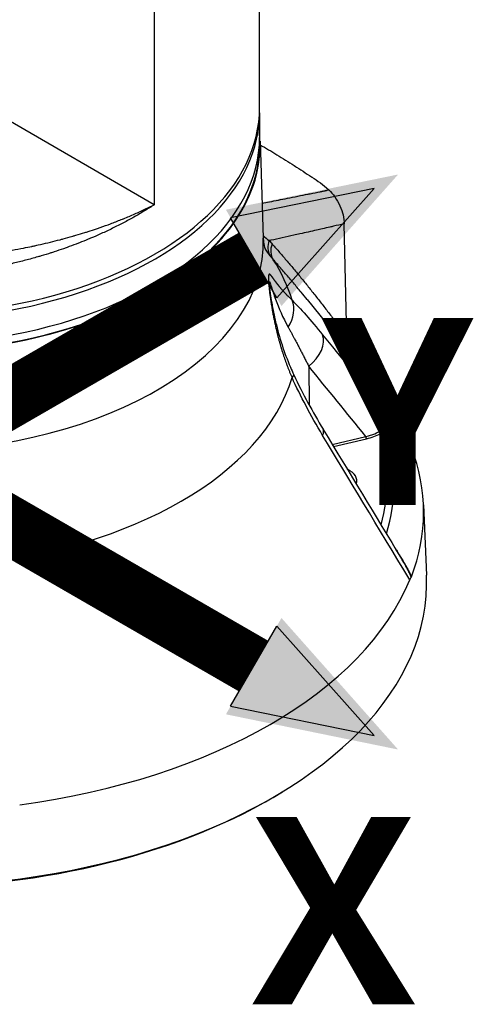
# Model space of a CAD drawing. Header units: millimetres. Extents: x 0 to 4378, y 0 to 2397.
# Tile 585 of 656: x 2757 to 2829, y 840 to 1002. Entities that reach past the tile are written whole.
import ezdxf

# ---------------------------------------------------------------- set-up
doc = ezdxf.new("R2010")
doc.units = ezdxf.units.MM
doc.header["$LTSCALE"] = 0.2
doc.layers.add('01_Object Line', color=4, linetype='Continuous')
doc.layers.add('07_Special Line2', color=76, linetype='Continuous')
doc.layers.add('14_Mark', color=7, linetype='Continuous', true_color=0xe03c31)
doc.styles.add('Rainbow-5.0 Style', font='malgunsl.ttf')

# ---------------------------------------------------------------- blocks, each defined once
blk = doc.blocks.new('Blk$A18R2-0W24D')
for p, q in [((58.99999999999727, 127.9954718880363), (58.99999999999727, 165.5927712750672)), ((41.71930008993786, 163.6763724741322), (41.71930008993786, 112.0737885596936)), ((41.71930008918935, 112.0737885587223), (-2.96984848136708, 137.875080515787)), ((58.99999999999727, 127.1789753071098), (58.99999999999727, 121.8717475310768)), ((59.08152003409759, 122.5034584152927), (59.59169331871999, 106.5986017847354)), ((73.31876678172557, 90.38506142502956), (72.88828391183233, 108.940977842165)), ((66.80395074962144, 96.49617374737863), (77.85347398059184, 82.81968905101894)), ((73.16780081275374, 90.57915511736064), (73.2788733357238, 90.42994062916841)), ((73.33475470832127, 89.69589719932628), (73.31876678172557, 90.38506142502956)), ((67.059784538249, 85.57417263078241), (67.13684783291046, 79.1877012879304)), ((67.15049614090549, 78.05662418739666), (67.15050255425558, 78.0560926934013)), ((70.92339744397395, 72.74015909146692), (76.42625228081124, 74.05517127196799)), ((71.14948475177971, 72.36730323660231), (76.54101840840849, 73.6566686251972)), ((85.89080813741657, 62.83490516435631), (86.38636048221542, 51.25172905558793)), ((62.77741188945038, 15.73462643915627), (63.12994534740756, 15.95238504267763))]:
    blk.add_line(p, q)
for centre, major_axis, ratio, start_param, end_param in [((-2.728484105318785e-12, 127.9954718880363), (59, -4.503342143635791e-14), 0.5773502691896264, 4.101409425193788, 6.283185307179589), ((-2.728484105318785e-12, 127.1789753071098), (59, -4.689391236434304e-14), 0.5773502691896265, 4.084224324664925, 6.295170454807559), ((-2.728484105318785e-12, 123.0964924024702), (59.00000000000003, -5.178843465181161e-14), 0.5773502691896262, 3.998893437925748, 6.283185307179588), ((-2.728484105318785e-12, 121.8717475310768), (59.09165072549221, 8.014422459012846e-15), 0.5773502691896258, 4.745744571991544, 6.338887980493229), ((-2.728484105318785e-12, 121.8717475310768), (59.00000000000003, 4.503342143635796e-15), 0.5773502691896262, 3.973424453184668, 6.283185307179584), ((-75.6383159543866, 227.9573877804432), (164.5503253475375, -100.6016185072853), 0.3513291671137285, 5.967917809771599, 5.973856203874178), ((-2.728484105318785e-12, 105.9614360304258), (59.6019114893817, 4.388850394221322e-15), 0.5773502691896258, 4.737196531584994, 6.301702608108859), ((63.19903910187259, 105.3815953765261), (-2.368057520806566, -1.841820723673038), 0.870762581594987, 5.26342019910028, 6.210688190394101), ((63.6707775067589, 104.8180073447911), (-2.228162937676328, -2.00880310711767), 0.8804475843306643, 5.199810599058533, 6.1677572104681), ((82.56830777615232, 136.631153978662), (-18.1832721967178, -36.02230437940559), 0.4974367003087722, 6.048828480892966, 6.087912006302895), ((1.386979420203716e-09, 90.0578409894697), (65.25560367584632, -2.882065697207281e-09), 0.5773502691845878, 0.1694651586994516, 0.3520318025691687), ((60.09072567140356, 93.89928242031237), (3.558077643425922, 3.512845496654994), 0.7992260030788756, 4.958929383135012, 5.982419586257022), ((65.14702305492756, 88.13340239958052), (3.876821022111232, 3.157571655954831), 0.638680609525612, 4.685765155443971, 6.080709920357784), ((77.87711637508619, 91.69929753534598), (0.7157014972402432, 7.510516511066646), 0.6063612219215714, 1.798054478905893, 1.81461233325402), ((75.92485365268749, 89.59241555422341), (2.40727807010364, 1.790254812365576), 0.867413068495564, 2.140512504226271, 2.169895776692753), ((60.09072567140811, 82.026766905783), (4.522968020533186, 2.131375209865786), 0.1368333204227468, 5.851521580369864, 6.283181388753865), ((60.09072567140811, 82.026766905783), (4.522968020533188, 2.131375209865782), 0.1368333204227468, 6.283181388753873, 6.283188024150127), ((-1.818989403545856e-12, 90.05784098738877), (65.25560367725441, -6.846606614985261e-13), 0.5773502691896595, 4.881854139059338, 6.113720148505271), ((-5.138645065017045e-10, 61.85319587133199), (85.90660579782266, 1.048539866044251e-09), 0.5773502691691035, 0.2304668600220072, 0.4364521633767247), ((65.14702211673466, 72.62363555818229), (4.274898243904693, 2.593309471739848), 0.3496061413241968, 5.797005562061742, 6.282673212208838), ((65.14702211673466, 72.62363555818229), (4.274898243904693, 2.593309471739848), 0.3496061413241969, 6.282673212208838, 6.283178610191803), ((57.50403603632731, 88.93417263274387), (23.2475358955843, -12.47741501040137), 0.4066503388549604, 5.854651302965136, 6.03469168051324), ((78.78959547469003, 74.75988508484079), (0.1491496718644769, -0.2602887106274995), 0.5751710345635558, 4.176187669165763, 5.499655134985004), ((-1.182343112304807e-11, 66.75822831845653), (79.92684109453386, 1.221245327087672e-14), 0.5773502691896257, 6.125546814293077, 6.452078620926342), ((-2.728484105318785e-12, 60.25097345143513), (83.02486869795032, 1.221245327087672e-14), 0.5773502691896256, 0.3066677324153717, 0.3066825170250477), ((79.98687268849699, 74.89880357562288), (-0.1705000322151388, -0.2468395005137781), 0.7301919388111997, 5.156942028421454, 5.894525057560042), ((-1.182343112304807e-11, 66.32073427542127), (81.0759077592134, 1.068589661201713e-14), 0.5773502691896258, 6.10607286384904, 6.463545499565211), ((76.54101840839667, 73.9016175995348), (0.06977634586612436, -0.2917726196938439), 0.3124597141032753, 4.08530629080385, 5.629921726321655), ((83.95928623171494, 72.43030251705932), (0.02813664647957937, -0.2773602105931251), 0.2744758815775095, 5.173375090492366, 5.485464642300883), ((-3.637978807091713e-12, 61.61004274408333), (85.91700522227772, 6.869504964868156e-14), 0.5773502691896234, 6.067398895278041, 6.49897171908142), ((70.71067811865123, 66.75822831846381), (4.250000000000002, 7.63278329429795e-16), 0.5773502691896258, 1.133843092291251, 1.133855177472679), ((70.71067811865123, 66.75822831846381), (4.250000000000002, 3.816391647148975e-16), 0.5773502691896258, 6.069624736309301, 7.169765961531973), ((70.71067811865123, 66.75822831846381), (-4.250000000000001, 2.530267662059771e-13), 0.5773502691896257, 2.677830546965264, 2.677851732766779), ((57.50369838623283, 44.58209791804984), (23.24786992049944, 12.47761207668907), 0.4066477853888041, 0.2836536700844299, 0.2836620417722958), ((-2.728484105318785e-12, 50.01979971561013), (86.4127087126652, 1.450228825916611e-14), 0.5773502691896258, 3.116897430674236, 6.307880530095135), ((3.352397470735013e-09, 61.85319587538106), (85.90660579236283, -6.874504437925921e-09), 0.5773502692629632, 4.942855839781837, 6.052718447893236), ((83.9592859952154, 51.45322181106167), (0.06099550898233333, 0.5026406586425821), 0.1065215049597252, 3.236186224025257, 3.54827662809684), ((-2.728484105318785e-12, 49.61180011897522), (85.9301584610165, 5.141442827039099e-12), 0.577350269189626, 3.893242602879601, 5.531535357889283)]:
    blk.add_ellipse(centre, major_axis=major_axis, ratio=ratio, start_param=start_param, end_param=end_param)
for points, knots in [([(59.10077278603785, 121.9032460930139), (60.017136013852, 121.3730720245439), (60.93361869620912, 120.8281547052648), (61.84992176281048, 120.2695353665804), (62.79947269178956, 119.6906466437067), (63.74883054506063, 119.0970447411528), (64.69639265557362, 118.4907629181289), (64.7052849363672, 118.4850733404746), (64.71417705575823, 118.4793826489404), (64.723069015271, 118.4736908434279), (65.65898131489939, 117.8746068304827), (66.59356845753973, 117.2557057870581), (67.52844941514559, 116.6413450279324), (67.54770459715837, 116.6286914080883), (67.56695547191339, 116.6160426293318), (67.58620235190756, 116.6033987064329), (68.51031167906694, 115.9963202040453), (69.43419897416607, 115.3732696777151), (70.34263064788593, 114.5316169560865)], [0.5036687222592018, 0.5036687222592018, 0.5036687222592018, 0.5036687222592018, 0.624639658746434, 0.624639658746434, 0.624639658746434, 0.75, 0.75, 0.75, 0.751176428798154, 0.751176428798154, 0.751176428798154, 0.875, 0.875, 0.875, 0.877550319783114, 0.877550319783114, 0.877550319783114, 0.999999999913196, 0.999999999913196, 0.999999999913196, 0.999999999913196]), ([(59.40837365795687, 112.3136656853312), (59.81089033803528, 112.3926692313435), (60.2116909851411, 112.4714489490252), (61.60187278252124, 112.745090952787), (62.58237303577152, 112.9387912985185), (64.7110461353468, 113.3608404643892), (65.85467326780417, 113.5885895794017), (67.09306879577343, 113.8362997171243), (67.20295943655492, 113.8582901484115), (67.86251266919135, 113.9903319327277), (68.40867386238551, 114.0999124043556), (69.03351001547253, 114.2255516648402), (69.11587649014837, 114.2419873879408), (69.36921272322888, 114.2915500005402), (69.53791691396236, 114.3264562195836), (69.75199495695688, 114.3701351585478), (69.79731194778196, 114.3793461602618), (69.84267498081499, 114.388484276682)], [0.1899810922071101, 0.1899810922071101, 0.1899810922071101, 0.1899810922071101, 0.280114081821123, 0.280114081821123, 0.503954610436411, 0.503954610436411, 0.771411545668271, 0.771411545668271, 0.797493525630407, 0.797493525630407, 0.928160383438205, 0.928160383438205, 0.947989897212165, 0.947989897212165, 0.98899139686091, 0.98899139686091, 1, 1, 1, 1]), ([(70.3426306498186, 114.5316169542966), (70.70503328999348, 114.1958023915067), (71.05012817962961, 113.7945878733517), (71.6801366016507, 112.9044296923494), (71.96414908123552, 112.408273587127), (72.41294371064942, 111.3978381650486), (72.58011311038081, 110.8845458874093), (72.80989635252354, 109.8896563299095), (72.87508747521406, 109.3980602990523), (72.88828372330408, 108.9409780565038)], [-0.6617990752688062, -0.6617990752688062, -0.6617990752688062, -0.6617990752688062, -0.5003069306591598, -0.5003069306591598, -0.3310685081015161, -0.3310685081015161, -0.1652450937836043, -0.1652450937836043, -7.494949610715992e-06, -7.494949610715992e-06, -7.494949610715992e-06, -7.494949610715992e-06]), ([(41.71930008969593, 112.0737885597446), (41.19779765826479, 111.7338465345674), (40.6667496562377, 111.3995675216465), (39.5559769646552, 110.7243562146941), (38.97518765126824, 110.3840876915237), (37.81623547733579, 109.7298068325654), (37.2388402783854, 109.4152878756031), (36.06340010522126, 108.7977574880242), (35.46528110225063, 108.4947969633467), (34.24738891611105, 107.9004433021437), (33.62750774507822, 107.6091291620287), (32.9321785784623, 107.2947655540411), (32.8655691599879, 107.2647747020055), (32.33280998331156, 107.0258891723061), (31.86113381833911, 106.8203843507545), (31.21507513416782, 106.5470291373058), (31.04519918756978, 106.4758995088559), (30.39777378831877, 106.2076483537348), (29.91594375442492, 106.0138332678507), (29.24289609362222, 105.7511505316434), (29.05542658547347, 105.6788336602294), (28.37865568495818, 105.4208232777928), (27.88579526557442, 105.238643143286), (27.19691146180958, 104.9919041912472), (27.00397339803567, 104.923647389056), (26.30933591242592, 104.6809405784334), (25.80471107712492, 104.5102926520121), (25.10478079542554, 104.2813644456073), (24.91192121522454, 104.2190901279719), (24.20427905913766, 103.9935308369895), (23.68719446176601, 103.8343884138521), (22.97790703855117, 103.6237779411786), (22.78749597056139, 103.5679899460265), (22.59512625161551, 103.5123831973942), (22.59341441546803, 103.5118884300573), (21.92965718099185, 103.3200674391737), (21.26381138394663, 103.1365611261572), (19.92315517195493, 102.7846506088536), (19.24832810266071, 102.6162799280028), (17.89030724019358, 102.2947809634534), (17.20710356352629, 102.1416722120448), (16.19820887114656, 101.9281483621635), (15.87545327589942, 101.8617102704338), (15.55187032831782, 101.7969673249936)], [2.40414694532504e-12, 2.40414694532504e-12, 2.40414694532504e-12, 2.40414694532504e-12, 0.0120089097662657, 0.0120089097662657, 0.0246858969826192, 0.0246858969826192, 0.0368722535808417, 0.0368722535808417, 0.0491074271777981, 0.0491074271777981, 0.0614150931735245, 0.0614150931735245, 0.0627168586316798, 0.0627168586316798, 0.0718113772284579, 0.0718113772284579, 0.0750390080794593, 0.0750390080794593, 0.0840671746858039, 0.0840671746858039, 0.08753602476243, 0.08753602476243, 0.096548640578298, 0.096548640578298, 0.100041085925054, 0.100041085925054, 0.10908925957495, 0.10908925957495, 0.112520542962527, 0.112520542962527, 0.121654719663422, 0.121654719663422, 0.125, 0.125, 0.125030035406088, 0.125030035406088, 0.136645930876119, 0.136645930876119, 0.14828701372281, 0.14828701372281, 0.159942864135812, 0.159942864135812, 0.165405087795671, 0.165405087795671, 0.165405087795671, 0.165405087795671]), ([(16.09019639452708, 104.2256139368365), (16.69119333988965, 104.3192956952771), (17.28901750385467, 104.4177565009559), (18.05829139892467, 104.5512364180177), (18.23262871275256, 104.5819408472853), (19.02722005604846, 104.7239563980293), (19.64428984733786, 104.8400207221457), (20.71513872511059, 105.0515432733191), (21.17046000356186, 105.1447164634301), (21.65167032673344, 105.2466334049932), (21.67948304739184, 105.2525362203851), (21.89293249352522, 105.2979317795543), (22.0782519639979, 105.3378924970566), (22.39322978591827, 105.4067443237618), (22.52309627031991, 105.4354037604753), (23.18830521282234, 105.5835998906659), (23.72184588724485, 105.7070668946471), (24.39010039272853, 105.8675886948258), (24.52718750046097, 105.9008320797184), (25.19562161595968, 106.0644632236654), (25.72442628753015, 106.1986664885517), (26.42165729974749, 106.3819813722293), (26.5930749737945, 106.4275661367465), (27.28674715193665, 106.6141314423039), (27.80583724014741, 106.7585856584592), (28.48638730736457, 106.9543995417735), (28.65156964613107, 107.0024341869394), (29.3276819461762, 107.2011287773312), (29.83473177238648, 107.3550446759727), (30.5115472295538, 107.5671002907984), (30.68562403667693, 107.6222395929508), (31.32978311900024, 107.8285002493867), (31.79593963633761, 107.9821864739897), (32.44079878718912, 108.200944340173), (32.62370029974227, 108.2636963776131), (33.39609427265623, 108.5316780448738), (33.97924928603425, 108.7416784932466), (34.62420541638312, 108.9824947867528), (34.69314537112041, 109.0083471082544), (35.35673057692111, 109.2582619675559), (35.94369915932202, 109.487636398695), (36.56898598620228, 109.740980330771), (36.61513617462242, 109.7597324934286), (37.28495378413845, 110.0326800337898), (37.89947949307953, 110.292948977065), (39.1099616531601, 110.8254901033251), (39.70591537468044, 111.0977661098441), (40.7744797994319, 111.6045913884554), (41.25018002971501, 111.8372414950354), (41.71930008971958, 112.0737885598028)], [0.839908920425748, 0.839908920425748, 0.839908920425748, 0.839908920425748, 0.849969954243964, 0.849969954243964, 0.852924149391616, 0.852924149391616, 0.863455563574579, 0.863455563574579, 0.871303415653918, 0.871303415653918, 0.871784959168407, 0.871784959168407, 0.875, 0.875, 0.877258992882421, 0.877258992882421, 0.886581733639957, 0.886581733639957, 0.88899155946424, 0.88899155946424, 0.89834749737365, 0.89834749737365, 0.901406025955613, 0.901406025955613, 0.910751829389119, 0.910751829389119, 0.913757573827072, 0.913757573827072, 0.92308825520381, 0.92308825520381, 0.926333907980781, 0.926333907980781, 0.935141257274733, 0.935141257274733, 0.938649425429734, 0.938649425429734, 0.950022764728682, 0.950022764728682, 0.951386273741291, 0.951386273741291, 0.963167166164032, 0.963167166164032, 0.964107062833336, 0.964107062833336, 0.976823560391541, 0.976823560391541, 0.989542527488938, 0.989542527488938, 0.999999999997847, 0.999999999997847, 0.999999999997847, 0.999999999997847]), ([(72.88828372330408, 108.9409780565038), (72.30467132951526, 108.805364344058), (71.72093157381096, 108.6690456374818), (71.13740887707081, 108.5337988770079), (70.93951547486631, 108.4879318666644), (70.74164447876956, 108.4421729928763), (70.543796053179, 108.3965217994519), (70.1292059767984, 108.3008600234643), (69.71471099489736, 108.2056581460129), (69.30030622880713, 108.1108909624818), (68.9845698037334, 108.0386875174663), (68.66888574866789, 107.9667364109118), (68.3532523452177, 107.8950284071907), (67.44495205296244, 107.68867381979), (66.53706817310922, 107.4843253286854), (65.62956015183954, 107.2817731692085), (65.28617155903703, 107.2051302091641), (64.94283643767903, 107.1287430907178), (64.59955317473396, 107.0526037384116), (63.34902514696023, 106.7752398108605), (62.09918015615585, 106.5011446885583), (60.84993084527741, 106.2298819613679), (60.76421798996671, 106.2112702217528), (60.67850789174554, 106.1926718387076), (60.59280057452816, 106.1740866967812)], [0, 0, 0, 0, 0.142165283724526, 0.142165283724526, 0.142165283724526, 0.190378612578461, 0.190378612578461, 0.190378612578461, 0.291409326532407, 0.291409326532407, 0.291409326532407, 0.368384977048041, 0.368384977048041, 0.368384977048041, 0.589898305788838, 0.589898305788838, 0.589898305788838, 0.673715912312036, 0.673715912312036, 0.673715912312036, 0.979050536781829, 0.979050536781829, 0.979050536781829, 1, 1, 1, 1]), ([(59.59169331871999, 106.5986017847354), (59.59956350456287, 106.3532455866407), (59.62107035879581, 106.1132415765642), (59.68261581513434, 105.6775024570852), (59.72255484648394, 105.4819021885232), (59.80289919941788, 105.1624889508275), (59.84316887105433, 105.0387377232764), (59.89608228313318, 104.8933174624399), (59.91195388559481, 104.8587081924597), (59.91195388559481, 104.8587081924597)], [5.516304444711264, 5.516304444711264, 5.516304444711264, 5.516304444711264, 5.579154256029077, 5.579154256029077, 5.64200406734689, 5.64200406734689, 5.704853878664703, 5.704853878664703, 5.757961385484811, 5.757961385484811, 5.757961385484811, 5.757961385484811]), ([(61.0645435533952, 105.6105040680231), (61.46506674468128, 105.1662520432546), (61.87187744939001, 104.7087943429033), (62.28488099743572, 104.2379046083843), (62.69623505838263, 103.7688955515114), (63.11373242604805, 103.2865611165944), (63.53729908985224, 102.790727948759), (63.9321569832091, 102.3285016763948), (64.33228938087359, 101.8545446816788), (64.73765369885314, 101.368761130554), (65.1338330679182, 100.8939847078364), (65.53500988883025, 100.4079114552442), (65.94116177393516, 99.91049637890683), (66.33881398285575, 99.42349087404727), (66.74123515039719, 98.92561315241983), (67.14842194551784, 98.41686616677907), (67.54768537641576, 97.91801878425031), (67.95153072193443, 97.40872090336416), (68.35997279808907, 96.88902111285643), (68.7570472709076, 96.38378540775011), (69.15846615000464, 95.86871870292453), (69.5642606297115, 95.34391042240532), (69.96428715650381, 94.82656175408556), (70.36856572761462, 94.29974634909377), (70.77714410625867, 93.76359535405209), (71.1917940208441, 93.21947707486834), (71.61087233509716, 92.6657433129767), (72.03444915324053, 92.10258242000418), (72.4580259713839, 91.53942152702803), (72.88610118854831, 90.9668332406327), (73.31876678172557, 90.38506142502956)], [0, 0, 0, 0, 0.111506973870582, 0.111506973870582, 0.111506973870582, 0.222568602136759, 0.222568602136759, 0.222568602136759, 0.326102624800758, 0.326102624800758, 0.326102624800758, 0.427290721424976, 0.427290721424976, 0.427290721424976, 0.526361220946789, 0.526361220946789, 0.526361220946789, 0.623503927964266, 0.623503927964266, 0.623503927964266, 0.717942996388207, 0.717942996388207, 0.717942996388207, 0.811039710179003, 0.811039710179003, 0.811039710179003, 0.905519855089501, 0.905519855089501, 0.905519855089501, 0.999999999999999, 0.999999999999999, 0.999999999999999, 0.999999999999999]), ([(66.80900942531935, 96.49915618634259), (66.48148986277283, 96.9043588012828), (66.15692441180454, 97.30282089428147), (65.40052255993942, 98.22413394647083), (64.9711321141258, 98.74141122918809), (64.11382021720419, 99.76266076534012), (63.68614155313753, 100.2660856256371), (62.82629776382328, 101.2661177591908), (62.3945717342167, 101.7617520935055), (61.72863486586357, 102.5164108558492), (61.49018733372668, 102.7845874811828), (61.25374333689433, 103.0485137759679)], [0.5195872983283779, 0.5195872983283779, 0.5195872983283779, 0.5195872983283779, 0.599951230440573, 0.599951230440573, 0.708596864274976, 0.708596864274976, 0.819646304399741, 0.819646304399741, 0.934883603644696, 0.934883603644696, 1, 1, 1, 1]), ([(60.56939191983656, 99.17279899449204), (60.56806600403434, 99.21414884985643), (60.56732742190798, 99.25204317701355), (60.56631884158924, 99.59265351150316), (60.61807018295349, 99.52416651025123), (60.75062968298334, 99.17713171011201), (60.83283268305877, 98.90439101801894), (61.11267611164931, 97.99980491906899), (61.33891754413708, 97.2897019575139), (62.13038281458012, 95.10953906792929), (62.80931012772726, 93.56135525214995), (63.68174013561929, 91.99887223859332)], [0.4930643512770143, 0.4930643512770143, 0.4930643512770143, 0.4930643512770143, 0.5, 0.5, 0.5625, 0.5625, 0.624999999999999, 0.624999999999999, 0.749999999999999, 0.749999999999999, 1, 1, 1, 1]), ([(60.5693919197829, 99.17279899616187), (60.56993466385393, 99.15587304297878), (60.57108441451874, 99.12803644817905), (60.57512452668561, 99.05395675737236), (60.57825449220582, 99.00510562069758), (60.5877407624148, 98.87608576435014), (60.59494515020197, 98.790218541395), (60.61597218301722, 98.56337735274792), (60.6314152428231, 98.41507824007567), (60.67716210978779, 98.01082013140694), (60.71085653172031, 97.74597243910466), (60.8164143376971, 96.9803958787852), (60.89677789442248, 96.46974285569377), (61.16714376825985, 94.90972183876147), (61.38407028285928, 93.85687740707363), (62.23709833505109, 90.28488766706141), (63.03089366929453, 87.79343431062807), (64.22795597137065, 84.99667764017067), (64.41707395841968, 84.57536521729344), (64.61369289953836, 84.15814379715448)], [0, 0, 0, 0, 0.02027407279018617, 0.02027407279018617, 0.04346717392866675, 0.04346717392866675, 0.07605452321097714, 0.07605452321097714, 0.1255481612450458, 0.1255481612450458, 0.2081311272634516, 0.2081311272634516, 0.363101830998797, 0.363101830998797, 0.684164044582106, 0.684164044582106, 1.466210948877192, 1.466210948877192, 1.606267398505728, 1.606267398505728, 1.606267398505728, 1.606267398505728]), ([(72.97498187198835, 88.85801498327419), (72.96116686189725, 88.91769969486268), (72.94956857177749, 88.97822211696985), (72.92990283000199, 89.1071687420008), (72.92235691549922, 89.17573567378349), (72.91290040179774, 89.3139038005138), (72.91099871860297, 89.38350584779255), (72.91281312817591, 89.52322412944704), (72.91654607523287, 89.5933406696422), (72.92954556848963, 89.73356820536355), (72.93883646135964, 89.80367719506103), (72.96285336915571, 89.94366907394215), (72.9776327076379, 90.01354205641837), (73.01239542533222, 90.15221015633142), (73.03241137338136, 90.22099491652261), (73.07746647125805, 90.35731592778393), (73.10256353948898, 90.42482622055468), (73.14207081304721, 90.52067393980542), (73.15472771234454, 90.55005436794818), (73.1678008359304, 90.57915510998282)], [0.4226078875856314, 0.4226078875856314, 0.4226078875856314, 0.4226078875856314, 0.484120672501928, 0.484120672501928, 0.552325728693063, 0.552325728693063, 0.620638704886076, 0.620638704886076, 0.68915829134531, 0.68915829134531, 0.757983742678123, 0.757983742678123, 0.827501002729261, 0.827501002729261, 0.897468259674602, 0.897468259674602, 0.968291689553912, 0.968291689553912, 1, 1, 1, 1]), ([(73.68129708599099, 87.98359021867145), (73.65647110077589, 88.06137977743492), (73.6332094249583, 88.13953994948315), (73.53727361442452, 88.48184665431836), (73.47860641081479, 88.74873849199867), (73.35187343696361, 89.46412005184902), (73.30696796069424, 89.90664044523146), (73.28494710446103, 90.30734073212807)], [1.212307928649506, 1.212307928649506, 1.212307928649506, 1.212307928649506, 1.237390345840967, 1.237390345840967, 1.321764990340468, 1.321764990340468, 1.465056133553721, 1.465056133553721, 1.465056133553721, 1.465056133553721]), ([(76.42625271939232, 74.05517137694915), (76.54541431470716, 74.08086654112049), (76.7024159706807, 74.11625298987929), (77.08780588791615, 74.21876805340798), (77.34631981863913, 74.29659143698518), (78.02968608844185, 74.53752859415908), (78.35905434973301, 74.69748316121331), (78.58437951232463, 74.81920505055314)], [0, 0, 0, 0, 0.249999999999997, 0.249999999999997, 0.499999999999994, 0.499999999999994, 0.9999998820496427, 0.9999998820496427, 0.9999998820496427, 0.9999998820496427]), ([(78.58437951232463, 74.81920505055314), (78.60849956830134, 74.83222104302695), (78.63211166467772, 74.84447024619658), (78.655320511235, 74.85605307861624), (78.68021104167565, 74.86847518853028), (78.70463814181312, 74.88013141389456), (78.72875065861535, 74.89112720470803), (78.75353026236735, 74.90242720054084), (78.77797810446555, 74.91303026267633), (78.80226894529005, 74.9230236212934), (78.826718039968, 74.93308208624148), (78.85100849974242, 74.94252343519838), (78.87532493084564, 74.95140118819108), (78.89926211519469, 74.96014048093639), (78.92322480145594, 74.96833413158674), (78.94738971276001, 74.97599128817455), (78.97029949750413, 74.98325073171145), (78.99339125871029, 74.99002822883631), (79.01681232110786, 74.99628851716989), (79.03934362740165, 75.00231097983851), (79.06217984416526, 75.00785517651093), (79.08544645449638, 75.01284395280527), (79.10728181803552, 75.01752584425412), (79.12949632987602, 75.02171873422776), (79.15218706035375, 75.02531400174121), (79.16536224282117, 75.027401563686), (79.17869784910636, 75.02928678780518), (79.1922115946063, 75.03094028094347), (79.23266394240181, 75.0358898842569), (79.27175903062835, 75.03856793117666), (79.30959806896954, 75.03894504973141), (79.35245820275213, 75.03937221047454), (79.39370844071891, 75.0368478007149), (79.43350654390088, 75.03135129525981), (79.48032923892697, 75.02488462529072), (79.52514523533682, 75.01430580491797), (79.56818260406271, 74.99959231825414), (79.60808604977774, 74.9859502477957), (79.6464610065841, 74.9687554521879), (79.68343980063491, 74.947972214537), (79.70642130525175, 74.93505589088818), (79.72886249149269, 74.92075317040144), (79.75078420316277, 74.90504723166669)], [0, 0, 0, 0, 0.0562773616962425, 0.0562773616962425, 0.0562773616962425, 0.116632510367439, 0.116632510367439, 0.116632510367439, 0.178657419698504, 0.178657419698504, 0.178657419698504, 0.241086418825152, 0.241086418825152, 0.241086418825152, 0.302541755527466, 0.302541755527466, 0.302541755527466, 0.36080509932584, 0.36080509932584, 0.36080509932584, 0.41685504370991, 0.41685504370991, 0.41685504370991, 0.469457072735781, 0.469457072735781, 0.469457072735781, 0.5, 0.5, 0.5, 0.591427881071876, 0.591427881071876, 0.591427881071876, 0.694987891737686, 0.694987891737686, 0.694987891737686, 0.816826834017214, 0.816826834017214, 0.816826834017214, 0.929793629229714, 0.929793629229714, 0.929793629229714, 1, 1, 1, 1]), ([(78.78959364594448, 74.51494283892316), (78.83646479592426, 74.54699694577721), (78.88325149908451, 74.5774801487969), (78.97506160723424, 74.63315402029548), (79.02009284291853, 74.65848677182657), (79.10809840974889, 74.70301983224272), (79.1510843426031, 74.7224227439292), (79.23486751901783, 74.75462142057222), (79.27568181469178, 74.76765844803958), (79.35528122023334, 74.78693984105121), (79.3940872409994, 74.7934090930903), (79.4684823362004, 74.79924217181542), (79.50412149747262, 74.79902201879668), (79.5732258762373, 74.79184112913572), (79.6067243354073, 74.78509430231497), (79.6709435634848, 74.76492010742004), (79.70172182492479, 74.75178936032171), (79.74145994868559, 74.72963709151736), (79.75117325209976, 74.72379029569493), (79.76078712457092, 74.71755224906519)], [0, 0, 0, 0, 0.138562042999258, 0.138562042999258, 0.272510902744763, 0.272510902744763, 0.401157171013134, 0.401157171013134, 0.524438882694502, 0.524438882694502, 0.643329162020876, 0.643329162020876, 0.754831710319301, 0.754831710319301, 0.862791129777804, 0.862791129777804, 0.966147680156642, 0.966147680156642, 1, 1, 1, 1]), ([(79.75082018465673, 74.90502145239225), (79.8992202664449, 74.79869888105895), (80.04466285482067, 74.69501030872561), (80.1871369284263, 74.59405299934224), (80.33247815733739, 74.49106402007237), (80.47472974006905, 74.39091722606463), (80.61389338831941, 74.29368881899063), (80.75666396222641, 74.19394038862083), (80.89618440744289, 74.09726396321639), (81.03243875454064, 74.0037088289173), (81.04790835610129, 73.99308707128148), (81.06333583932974, 73.9825055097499), (81.07872116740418, 73.9719641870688), (81.2168919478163, 73.8772958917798), (81.35166208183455, 73.78589570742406), (81.48298117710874, 73.69778743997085), (81.54767456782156, 73.65438154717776), (81.61153015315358, 73.61177390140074), (81.67454064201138, 73.56996325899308), (81.7241205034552, 73.5370645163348), (81.77528926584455, 73.50325880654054), (81.82705050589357, 73.46918239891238), (81.87776021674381, 73.4357982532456), (81.92903832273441, 73.40215460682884), (81.97997102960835, 73.36881850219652), (82.02860507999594, 73.33698689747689), (82.0769459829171, 73.3054240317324), (82.1242083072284, 73.2746273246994), (82.1714706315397, 73.24383061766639), (82.21765407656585, 73.21380074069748), (82.26199795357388, 73.18499423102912), (82.32632992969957, 73.14320312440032), (82.38735501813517, 73.10363863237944), (82.44588142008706, 73.0659188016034), (82.50120865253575, 73.03026081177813), (82.55430287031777, 72.99625036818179), (82.60581681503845, 72.96357622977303), (82.65621362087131, 72.93161066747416), (82.70509817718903, 72.90092354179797), (82.75305043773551, 72.87124513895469), (82.79926470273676, 72.84264240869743), (82.84461328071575, 72.8149763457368), (82.88958266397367, 72.7880313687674), (82.93393342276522, 72.76145706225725), (82.97791589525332, 72.73558384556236), (83.02195840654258, 72.71023464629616), (83.06024622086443, 72.68819763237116), (83.09861218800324, 72.66642460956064), (83.1372966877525, 72.64491600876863), (83.15095889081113, 72.63731981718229), (83.1646604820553, 72.62975690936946), (83.17841080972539, 72.62222846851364), (83.23035554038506, 72.59378821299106), (83.28090631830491, 72.56701214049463), (83.3299719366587, 72.54190639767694), (83.36694559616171, 72.52298783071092), (83.40307572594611, 72.5050163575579), (83.43832853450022, 72.48798761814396), (83.45249459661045, 72.48114475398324), (83.46651964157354, 72.47445362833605), (83.48040180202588, 72.46791414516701), (83.53140949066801, 72.44388590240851), (83.58048806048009, 72.42190494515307), (83.62756361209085, 72.40192233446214), (83.67500581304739, 72.38178408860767), (83.72041388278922, 72.363674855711), (83.76373033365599, 72.3475239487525), (83.80637211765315, 72.33162459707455), (83.84698720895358, 72.31762261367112), (83.8855344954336, 72.30543843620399), (83.89152714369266, 72.30354425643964), (83.89746983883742, 72.30169399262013), (83.90336245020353, 72.29988732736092)], [6.342677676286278e-06, 6.342677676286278e-06, 6.342677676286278e-06, 6.342677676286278e-06, 0.07848472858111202, 0.07848472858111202, 0.07848472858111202, 0.158542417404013, 0.158542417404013, 0.158542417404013, 0.240675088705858, 0.240675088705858, 0.240675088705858, 0.25, 0.25, 0.25, 0.333744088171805, 0.333744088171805, 0.333744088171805, 0.375, 0.375, 0.375, 0.407462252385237, 0.407462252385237, 0.407462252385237, 0.43926503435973, 0.43926503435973, 0.43926503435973, 0.469632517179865, 0.469632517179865, 0.469632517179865, 0.5, 0.5, 0.5, 0.544055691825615, 0.544055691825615, 0.544055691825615, 0.585703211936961, 0.585703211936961, 0.585703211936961, 0.626447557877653, 0.626447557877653, 0.626447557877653, 0.665715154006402, 0.665715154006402, 0.665715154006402, 0.704442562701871, 0.704442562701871, 0.704442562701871, 0.738109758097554, 0.738109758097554, 0.738109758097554, 0.75, 0.75, 0.75, 0.7949178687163, 0.7949178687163, 0.7949178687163, 0.8287659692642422, 0.8287659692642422, 0.8287659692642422, 0.842367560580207, 0.842367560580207, 0.842367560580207, 0.892344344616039, 0.892344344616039, 0.892344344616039, 0.942710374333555, 0.942710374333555, 0.942710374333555, 0.992291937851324, 0.992291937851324, 0.992291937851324, 0.999999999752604, 0.999999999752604, 0.999999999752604, 0.999999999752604]), ([(83.92444452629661, 72.23108067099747), (83.88490636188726, 72.24159778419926), (83.84351452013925, 72.25406800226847), (83.80026272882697, 72.26849484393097), (83.75518917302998, 72.28352934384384), (83.70809491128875, 72.30068979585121), (83.65898845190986, 72.319981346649), (83.63161679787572, 72.33073434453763), (83.60362032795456, 72.34214937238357), (83.57500374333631, 72.35422571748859), (83.52346906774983, 72.37597361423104), (83.46991383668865, 72.39986882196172), (83.41434091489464, 72.42591629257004), (83.40024015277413, 72.4325254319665), (83.38600961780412, 72.43927304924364), (83.37164963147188, 72.44615902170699), (83.35575341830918, 72.45378165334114), (83.33876300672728, 72.46204038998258), (83.32129105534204, 72.47064613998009), (83.30289806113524, 72.47970554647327), (83.28397141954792, 72.48914955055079), (83.265255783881, 72.49859593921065), (83.24487415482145, 72.5088832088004), (83.2247432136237, 72.5191726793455), (83.2058562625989, 72.52892265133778), (83.18502449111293, 72.5396765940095), (83.1657073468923, 72.54977235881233), (83.14926075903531, 72.5584469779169), (83.12184746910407, 72.5729058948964), (83.09333153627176, 72.58818291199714), (83.06374529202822, 72.60423149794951), (83.01587971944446, 72.63019541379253), (82.96507896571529, 72.65836414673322), (82.91136740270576, 72.68870822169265), (82.86210894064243, 72.71653653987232), (82.81040225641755, 72.74619455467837), (82.75628550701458, 72.7776249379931), (82.75139320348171, 72.78046633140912), (82.74648121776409, 72.78332218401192), (82.7415495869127, 72.78619243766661), (82.70797703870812, 72.80573196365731), (82.67261236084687, 72.8264551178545), (82.63599875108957, 72.84806950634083), (82.5991143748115, 72.86984373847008), (82.5609625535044, 72.89252247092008), (82.52212404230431, 72.9157670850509), (82.48236344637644, 72.93956356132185), (82.44188334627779, 72.96395293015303), (82.40133190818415, 72.98853135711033), (82.3579160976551, 73.01484589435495), (82.31441878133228, 73.04137687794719), (82.27166060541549, 73.06758573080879), (82.2524582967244, 73.07935588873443), (82.23340535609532, 73.09106055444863), (82.2145773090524, 73.10264874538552), (82.14728058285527, 73.14406819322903), (82.0789285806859, 73.18647630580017), (82.0095881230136, 73.22979478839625), (81.84544210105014, 73.3323403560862), (81.67553063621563, 73.44011125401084), (81.4997934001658, 73.55324088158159), (81.34807716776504, 73.65090715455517), (81.19201904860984, 73.75256750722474), (81.03160456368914, 73.85827528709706), (80.87743553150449, 73.95986752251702), (80.71924264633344, 74.06519849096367), (80.5570375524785, 74.17427938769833), (80.40230513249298, 74.2783350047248), (80.2439216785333, 74.3858031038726), (80.08192050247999, 74.49665697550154), (79.97640532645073, 74.56885870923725), (79.86935589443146, 74.64249603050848), (79.76078712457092, 74.71755224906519)], [1.529585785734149e-07, 1.529585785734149e-07, 1.529585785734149e-07, 1.529585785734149e-07, 0.0476556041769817, 0.0476556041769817, 0.0476556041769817, 0.0973183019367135, 0.0973183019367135, 0.0973183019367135, 0.125, 0.125, 0.125, 0.174851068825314, 0.174851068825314, 0.174851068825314, 0.1875, 0.1875, 0.1875, 0.201502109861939, 0.201502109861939, 0.201502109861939, 0.216242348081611, 0.216242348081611, 0.216242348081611, 0.232294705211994, 0.232294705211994, 0.232294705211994, 0.25, 0.25, 0.25, 0.279511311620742, 0.279511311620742, 0.279511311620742, 0.327255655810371, 0.327255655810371, 0.327255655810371, 0.371041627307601, 0.371041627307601, 0.371041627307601, 0.375, 0.375, 0.375, 0.401947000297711, 0.401947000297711, 0.401947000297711, 0.429093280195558, 0.429093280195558, 0.429093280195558, 0.456884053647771, 0.456884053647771, 0.456884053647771, 0.486637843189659, 0.486637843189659, 0.486637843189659, 0.5, 0.5, 0.5, 0.547760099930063, 0.547760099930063, 0.547760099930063, 0.660820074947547, 0.660820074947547, 0.660820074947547, 0.758426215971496, 0.758426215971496, 0.758426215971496, 0.852232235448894, 0.852232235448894, 0.852232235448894, 0.941716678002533, 0.941716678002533, 0.941716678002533, 1, 1, 1, 1]), ([(83.63522269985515, 73.1830157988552), (83.6813607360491, 73.06948753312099), (83.72727111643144, 72.93676511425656), (83.77241723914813, 72.78757821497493), (83.817589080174, 72.63830632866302), (83.86137289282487, 72.47463185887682), (83.90328560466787, 72.3002071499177)], [-0.121398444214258, -0.121398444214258, -0.121398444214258, -0.121398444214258, -0.060747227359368, -0.060747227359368, -0.060747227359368, -6.145943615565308e-05, -6.145943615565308e-05, -6.145943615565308e-05, -6.145943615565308e-05]), ([(81.17280973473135, 55.81734365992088), (81.30688401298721, 55.61145488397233), (81.43770968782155, 55.40862941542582), (81.56528520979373, 55.20887942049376), (81.6238053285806, 55.1172521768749), (81.68164185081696, 55.02627219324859), (81.73879574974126, 54.93594116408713), (81.83090329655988, 54.79036632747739), (81.92124306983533, 54.64646405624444), (82.00979656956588, 54.5042754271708), (82.01532784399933, 54.49539396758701), (82.02085241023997, 54.48651874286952), (82.02637022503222, 54.47764977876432), (82.05456587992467, 54.43232998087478), (82.08107792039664, 54.38959301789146), (82.10726890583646, 54.34727523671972), (82.1327713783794, 54.30606991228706), (82.1579696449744, 54.26526183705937), (82.18410427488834, 54.22283428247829), (82.20792739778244, 54.18415928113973), (82.23252873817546, 54.14413852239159), (82.2588311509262, 54.10123009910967), (82.27268276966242, 54.07863327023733), (82.28700586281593, 54.05523534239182), (82.30193268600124, 54.03080929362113), (82.3776705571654, 53.90687287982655), (82.44991903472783, 53.78765801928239), (82.51893498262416, 53.67271352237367), (82.60301401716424, 53.53268179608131), (82.68229607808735, 53.3989879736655), (82.75729134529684, 53.27079843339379), (82.86789250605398, 53.08174767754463), (82.96917353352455, 52.90466934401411), (83.06283516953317, 52.7368441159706), (83.10926699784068, 52.65364642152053), (83.1539505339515, 52.57271217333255), (83.19698588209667, 52.49368154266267), (83.23121717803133, 52.43081877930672), (83.26440656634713, 52.36916061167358), (83.29661512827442, 52.30852901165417), (83.32689668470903, 52.25152493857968), (83.35514739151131, 52.19784302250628), (83.38203648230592, 52.14625398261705), (83.40654979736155, 52.0992230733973), (83.42993160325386, 52.05393145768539), (83.45266682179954, 52.00943965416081), (83.474528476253, 51.96665737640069), (83.4957924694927, 51.92461461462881), (83.51686624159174, 51.88246887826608), (83.5365345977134, 51.84313385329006), (83.55603734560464, 51.80370910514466), (83.57568296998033, 51.76350364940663), (83.5902788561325, 51.7336326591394), (83.60495321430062, 51.70333061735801), (83.61982272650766, 51.6723117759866), (83.64768750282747, 51.61418390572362), (83.6754276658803, 51.55510305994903), (83.70306060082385, 51.4951004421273), (83.72992465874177, 51.43676737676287), (83.75668745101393, 51.37756326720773), (83.78335039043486, 51.31749584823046), (83.80873266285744, 51.26031357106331), (83.8340245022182, 51.20234897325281), (83.85921280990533, 51.14358822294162), (83.88104082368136, 51.09266656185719), (83.90279095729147, 51.0411467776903), (83.92444452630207, 50.98900583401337)], [0.2589224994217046, 0.2589224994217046, 0.2589224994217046, 0.2589224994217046, 0.33849796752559, 0.33849796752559, 0.33849796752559, 0.375000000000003, 0.375000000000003, 0.375000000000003, 0.433825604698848, 0.433825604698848, 0.433825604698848, 0.437500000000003, 0.437500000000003, 0.437500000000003, 0.456275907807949, 0.456275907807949, 0.456275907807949, 0.474558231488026, 0.474558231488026, 0.474558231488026, 0.491223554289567, 0.491223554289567, 0.491223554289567, 0.500000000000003, 0.500000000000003, 0.500000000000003, 0.544531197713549, 0.544531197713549, 0.544531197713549, 0.598781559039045, 0.598781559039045, 0.598781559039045, 0.678788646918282, 0.678788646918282, 0.678788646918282, 0.718451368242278, 0.718451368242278, 0.718451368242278, 0.750000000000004, 0.750000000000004, 0.750000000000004, 0.779661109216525, 0.779661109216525, 0.779661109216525, 0.806701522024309, 0.806701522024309, 0.806701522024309, 0.832702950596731, 0.832702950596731, 0.832702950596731, 0.856970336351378, 0.856970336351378, 0.856970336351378, 0.875000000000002, 0.875000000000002, 0.875000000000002, 0.908786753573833, 0.908786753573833, 0.908786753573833, 0.941633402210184, 0.941633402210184, 0.941633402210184, 0.972902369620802, 0.972902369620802, 0.972902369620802, 0.9999998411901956, 0.9999998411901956, 0.9999998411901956, 0.9999998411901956]), ([(83.90336245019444, 50.95207100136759), (83.86516161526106, 51.04384900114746), (83.82481155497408, 51.13705334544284), (83.78234676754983, 51.23175169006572), (83.7394535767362, 51.32740539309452), (83.69440253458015, 51.42458334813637), (83.64724524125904, 51.52332642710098), (83.60184926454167, 51.61838146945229), (83.55450136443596, 51.71488680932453), (83.50526445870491, 51.81285360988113), (83.48314241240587, 51.85686990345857), (83.46063906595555, 51.90118096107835), (83.43776170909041, 51.94578618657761), (83.4115747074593, 51.99684440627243), (83.38489540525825, 52.04828557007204), (83.35773679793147, 52.10010959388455), (83.3101007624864, 52.19100862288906), (83.26099051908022, 52.28308457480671), (83.21048783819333, 52.37631144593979), (83.19645091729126, 52.40222330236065), (83.18230648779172, 52.4282239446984), (83.16805644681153, 52.45431251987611), (83.13815088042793, 52.50906279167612), (83.10920480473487, 52.56159288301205), (83.08086363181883, 52.61267699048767), (83.0609397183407, 52.64858924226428), (83.04131388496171, 52.68378667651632), (83.02185382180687, 52.71853573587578), (82.99034413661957, 52.77480132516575), (82.95924861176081, 52.82991562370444), (82.92797136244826, 52.88500399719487), (82.89597265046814, 52.94136307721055), (82.86378341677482, 52.99769507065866), (82.83073205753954, 53.05519471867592), (82.80462622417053, 53.10061119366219), (82.77798186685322, 53.14675596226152), (82.7504551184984, 53.19421284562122), (82.69408790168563, 53.29139150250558), (82.6350922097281, 53.392203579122), (82.57342402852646, 53.49663609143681), (82.51434586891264, 53.59668250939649), (82.45281517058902, 53.70005192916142), (82.38879202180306, 53.80672153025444), (82.35738387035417, 53.85905096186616), (82.32537586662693, 53.91217451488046), (82.29276290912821, 53.96608784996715)], [2.45554422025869e-10, 2.45554422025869e-10, 2.45554422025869e-10, 2.45554422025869e-10, 0.0495996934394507, 0.0495996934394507, 0.0495996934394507, 0.0996997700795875, 0.0996997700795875, 0.0996997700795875, 0.14792861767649, 0.14792861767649, 0.14792861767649, 0.1695977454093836, 0.1695977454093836, 0.1695977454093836, 0.19440172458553, 0.19440172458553, 0.19440172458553, 0.237907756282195, 0.237907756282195, 0.237907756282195, 0.249999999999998, 0.249999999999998, 0.249999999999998, 0.275377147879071, 0.275377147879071, 0.275377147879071, 0.293217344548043, 0.293217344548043, 0.293217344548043, 0.322104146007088, 0.322104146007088, 0.322104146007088, 0.351657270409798, 0.351657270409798, 0.351657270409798, 0.374999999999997, 0.374999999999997, 0.374999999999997, 0.422799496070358, 0.422799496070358, 0.422799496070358, 0.468591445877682, 0.468591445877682, 0.468591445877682, 0.4910558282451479, 0.4910558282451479, 0.4910558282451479, 0.4910558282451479]), ([(83.90336245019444, 50.95207100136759), (83.86152396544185, 50.92215454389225), (83.81781881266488, 50.87273218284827), (83.77272886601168, 50.80140172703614), (83.72748304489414, 50.72982468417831), (83.68146767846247, 50.63716788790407), (83.63522271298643, 50.52337647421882)], [-0.1212578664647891, -0.1212578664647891, -0.1212578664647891, -0.1212578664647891, -0.0607335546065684, -0.0607335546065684, -0.0607335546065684, -1.21907244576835e-08, -1.21907244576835e-08, -1.21907244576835e-08, -1.21907244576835e-08])]:
    blk.add_open_spline(points, degree=3, knots=knots)
for points in [[(59.57819300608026, 107.0194794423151), (59.88072819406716, 106.7071750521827), (60.21723156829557, 106.4213021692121), (60.59280076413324, 106.17408765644)], [(60.59280084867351, 106.1740875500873), (60.74603081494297, 105.9770806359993), (60.90338997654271, 105.7892522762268), (61.06454355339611, 105.6105040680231)], [(60.72103368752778, 103.6939719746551), (60.42520046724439, 104.0784340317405), (60.14984781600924, 104.4870649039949), (59.88983490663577, 104.9123485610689)], [(64.32082443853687, 96.4119828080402), (65.71485632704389, 95.03069778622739), (67.37183872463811, 93.15125364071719), (69.3501913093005, 90.72854977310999)], [(69.35019132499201, 90.72854973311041), (73.62683549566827, 85.49134254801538), (78.38838823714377, 79.64282152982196), (83.63522264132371, 73.18301563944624)], [(64.61369483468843, 84.15813969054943), (66.09408242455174, 81.01639206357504), (67.72703201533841, 78.01097784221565), (69.42192664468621, 75.216935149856)], [(76.42625192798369, 74.05517075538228), (73.3068255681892, 77.89698194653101), (70.18508231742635, 81.7369755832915), (67.0597837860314, 85.57417214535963)], [(69.35019131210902, 74.2181215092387), (67.37397215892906, 77.49356050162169), (65.7167994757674, 80.66976595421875), (64.32082443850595, 83.70369916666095)], [(69.4355501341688, 75.19330351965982), (73.72695238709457, 68.11913295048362), (78.01176781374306, 61.04312174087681), (82.29276288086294, 53.96608783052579)], [(83.6352226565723, 50.52337632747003), (78.39114950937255, 59.22707468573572), (73.62960526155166, 67.1253056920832), (69.35019131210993, 74.2181215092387)]]:
    blk.add_open_spline(points, degree=3)
blk.add_rational_spline([(64.3208244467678, 96.41198278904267), (63.19998535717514, 97.47437035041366), (62.35299408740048, 98.4751410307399), (61.38182058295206, 99.76953588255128), (61.10815352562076, 100.1740512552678), (60.77342694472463, 100.5780256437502), (60.67588393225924, 100.6793891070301), (60.51943228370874, 100.656666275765), (60.4589101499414, 100.5154037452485), (60.46103557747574, 99.52829468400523), (60.52267959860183, 98.77634184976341), (60.68215016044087, 97.32336961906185), (60.78248438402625, 96.58524333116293), (61.11812530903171, 94.42378669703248), (61.39160558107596, 93.02436604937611), (62.36111350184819, 88.89722867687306), (63.20319189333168, 86.24457512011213), (64.32082444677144, 83.70369917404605)], [0.999999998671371, 0.999999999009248, 0.999999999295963, 0.999999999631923, 0.999999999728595, 0.999999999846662, 0.999999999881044, 0.999999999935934, 0.999999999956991, 0.999999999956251, 0.9999999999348, 0.999999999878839, 0.999999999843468, 0.999999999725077, 0.999999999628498, 0.999999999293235, 0.999999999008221, 0.999999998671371], degree=3, knots=[0, 0, 0, 0, 0.25, 0.25, 0.375, 0.375, 0.4375, 0.4375, 0.5, 0.5, 0.5625, 0.5625, 0.625, 0.625, 0.75, 0.75, 1, 1, 1, 1])
blk.add_rational_spline([(63.68174014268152, 91.99887224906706), (64.73694246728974, 90.10905221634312), (65.86983908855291, 87.92532922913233), (67.05978453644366, 85.57417277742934)], [1.00000000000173, 1.00000000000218, 1.00000000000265, 1.00000000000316], degree=3)
blk = doc.blocks.new('Blk$A46N0-6W24B')
at = {"layer": '07_Special Line2'}
blk.add_hatch(color=256, dxfattribs=at).paths.add_polyline_path([(41.63336265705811, 24.38859702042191), (26.9113045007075, 21.37594973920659), (31.66330450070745, 13.14524430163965)])
at = {"layer": '14_Mark'}
blk.add_hatch(color=256, dxfattribs=at).paths.add_polyline_path([(41.63336265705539, -24.76740297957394), (31.66330450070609, -13.52405026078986), (26.91130450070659, -21.7547556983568)])
at = {"layer": '07_Special Line2'}
for p, q in [((39.57568629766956, 23.20059702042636), (27.30730450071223, 20.69005761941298)), ((31.26730450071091, 13.83113642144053), (39.57568629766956, 23.20059702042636)), ((31.26730450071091, 13.83113642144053), (27.30730450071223, 20.69005761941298))]:
    blk.add_line(p, q, dxfattribs=at)
at = {"layer": '07_Special Line2', "const_width": 4.999999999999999}
blk.add_lwpolyline([(29.28730450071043, 17.26059702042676), (-0.936982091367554, -0.1894029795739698)], dxfattribs=at)
at = {"layer": '14_Mark'}
for p, q in [((27.30730450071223, -21.06886357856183), (31.26730450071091, -14.20994238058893)), ((39.57568629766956, -23.5794029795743), (31.26730450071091, -14.20994238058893)), ((27.30730450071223, -21.06886357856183), (39.57568629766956, -23.5794029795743))]:
    blk.add_line(p, q, dxfattribs=at)
at = {"layer": '14_Mark', "const_width": 4.999999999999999}
blk.add_lwpolyline([(29.28730450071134, -17.63940297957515), (-0.936982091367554, -0.1894029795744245)], dxfattribs=at)
at = {"layer": '07_Special Line2', "insert": (35.08044783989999, 4.127631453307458), "char_height": 16, "attachment_point": 4, "style": 'Rainbow-5.0 Style'}
blk.add_mtext('{\\fMalgun Gothic Semilight|b1|i0|c129|p50;Y}', dxfattribs=at)
at = {"layer": '14_Mark', "insert": (29.17398102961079, -38.5433293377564), "char_height": 16, "attachment_point": 4, "style": 'Rainbow-5.0 Style'}
blk.add_mtext('{\\fMalgun Gothic Semilight|b1|i0|c129|p50;X}', dxfattribs=at)

msp = doc.modelspace()

# ---------------------------------------------------------------- block references
at = {"xscale": 1.92, "yscale": 1.92, "zscale": 1.92}
msp.add_blockref('Blk$A46N0-6W24B', (2739.606371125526, 929.3554046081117), dxfattribs=at)
at = {"layer": '01_Object Line'}
msp.add_blockref('Blk$A18R2-0W24D', (2737.807365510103, 859.1456654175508), dxfattribs=at)

doc.saveas('drawing.dxf')
